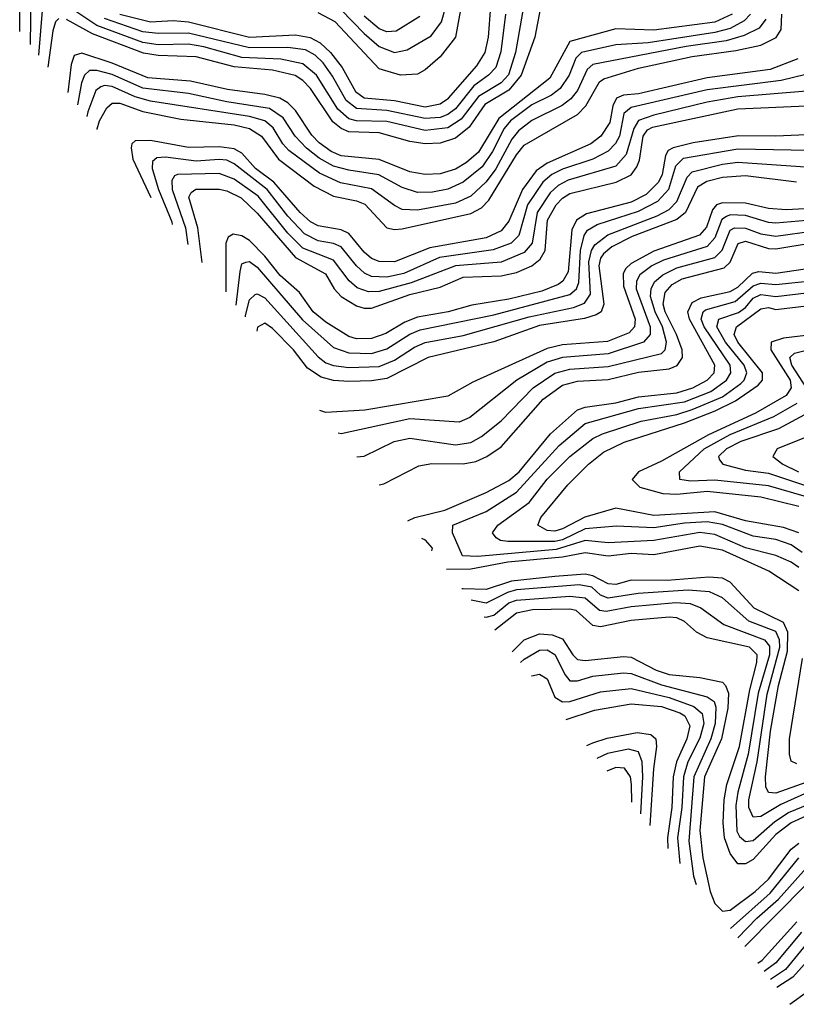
# Model space of a CAD drawing. Header units: inches. Extents: x 884549 to 1028252, y 526810 to 653624.
# Tile 309 of 656: x 886187 to 888223, y 625254 to 627836. Entities that reach past the tile are written whole.
import ezdxf

# ---------------------------------------------------------------- set-up
doc = ezdxf.new("R2010")
doc.units = ezdxf.units.IN
doc.header["$MEASUREMENT"] = 0
doc.layers.add('A8682', color=7, linetype='Continuous')

msp = doc.modelspace()

# ---------------------------------------------------------------- linework, layer by layer
at = {"layer": 'A8682', "color": 5}
for points, elevation in [([(887373.5, 628030), (887329.8, 627790.2), (887290, 627738.3), (887250, 627703.8), (887230, 627693.1), (887185.3, 627690), (887130, 627707.2), (887014.5, 627830), (886970, 627853.4)], 4220), ([(886187.4, 627804.8), (886188.8, 627951.2)], 4180), ([(886216.8, 627903.2), (886214.4, 627770.6)], 4160), ([(887515, 627910), (887487.2, 627750), (887468.7, 627691.3), (887449.6, 627670.4), (887390, 627634.5), (887345.1, 627574.9), (887310, 627552.1), (887250, 627545), (887150, 627568.6), (887070, 627570.8), (887050, 627575.6), (887021.1, 627601.1), (886965.3, 627690), (886930, 627720.2), (886871.9, 627731.9), (886770, 627736.8), (886670, 627764.4), (886630, 627771.1), (886550, 627770), (886510, 627775.9), (886390, 627820.5), (886290, 627887.1)], 4140), ([(886247.2, 627870), (886236.7, 627742.3)], 4140), ([(887552.5, 627867.5), (887538.1, 627790), (887501.8, 627690), (887470, 627650.7), (887406.8, 627613.2), (887366, 627554), (887330, 627524.7), (887290, 627512), (887250, 627510), (887210, 627516.4), (887130, 627538.6), (887050, 627541.7), (887030, 627550), (887007.9, 627567.9), (886950, 627654.9), (886930, 627676), (886909.3, 627689.3), (886850, 627703.6), (886750, 627712.1), (886650, 627738), (886550, 627741.4), (886511.9, 627748.1), (886378.1, 627798.1), (886310, 627836.5)], 4120), ([(888055.5, 627850), (888010, 627829.3), (887850, 627807.8), (887750, 627811.8), (887630, 627778.7), (887577.3, 627682.7), (887443.5, 627576.5), (887390, 627488.1), (887359.1, 627460.9), (887330, 627443.4), (887290, 627431.3), (887250, 627429.8), (887210, 627437), (887130, 627468.7), (887030, 627478.9), (887003.5, 627490), (886972.5, 627512.5), (886953.1, 627533.1), (886910, 627597.6), (886890, 627617.6), (886869.7, 627629.7), (886830, 627639.9), (886732.4, 627652.4), (886634.8, 627674.8), (886523.4, 627683.4), (886430, 627722), (886350, 627747.9), (886330, 627741.7), (886322, 627718), (886313.8, 627644.7)], 4080), ([(888103.1, 627850), (888087, 627833), (888050, 627812.7), (888010, 627801.6), (887835.2, 627775.2), (887750.3, 627769.7), (887660.5, 627750), (887645.6, 627734.4), (887627.8, 627690), (887604.6, 627655.4), (887581.9, 627638.1), (887530, 627612.1), (887473.7, 627570), (887457.3, 627550), (887427.3, 627490), (887399.7, 627450), (887350.4, 627409.6), (887310, 627391.4), (887270, 627383.2), (887230, 627382.1), (887190, 627395.3), (887128.9, 627428.9), (887050, 627440.7), (887010, 627451.6), (886972.8, 627472.8), (886939.1, 627499.1), (886909.9, 627529.9), (886878.5, 627578.5), (886842.4, 627602.4), (886730, 627620.3), (886630, 627642), (886510, 627656), (886430, 627692.3), (886390, 627702.4), (886370, 627702.1), (886357.6, 627690), (886349.8, 627670.2), (886339.3, 627612.4)], 4060), ([(886390.6, 627547.4), (886390.5, 627549.5), (886396.8, 627570), (886415.6, 627604.4), (886430, 627616.4), (886450, 627617), (886510, 627594.5), (886610, 627574.9), (886750, 627559.7), (886790.1, 627550), (886821.6, 627530), (886865.7, 627470), (886959.4, 627399.4), (887010, 627372.5), (887070, 627360.9), (887092.2, 627352.2), (887150, 627289.8), (887170, 627285.6), (887190, 627287.6), (887370, 627327.1), (887397.6, 627342.4), (887417.5, 627362.5), (887490, 627481.7), (887510, 627506.3), (887650, 627587.3), (887671.4, 627610), (887707.1, 627672.9), (887719.1, 627680.9), (887810, 627708.3), (887950, 627739.2), (888065, 627755), (888130, 627768.7), (888170.8, 627789.2), (888183.4, 627810), (888185.3, 627850)], 4020), ([(887460.7, 627850), (887448.9, 627751.1), (887435.4, 627710), (887416.8, 627690), (887378.2, 627661.8), (887330, 627601.7), (887310, 627586.7), (887290, 627579.5), (887250, 627576.6), (887150, 627597.7), (887070, 627602.8), (887043.5, 627623.5), (887007.8, 627687.8), (886982.6, 627722.6), (886962.2, 627742.2), (886936.3, 627756.3), (886890, 627763), (886790, 627761.7), (886630, 627800.5), (886550, 627799.1), (886510, 627804), (886410, 627838.7)], 4160), ([(886450, 627850.2), (886530, 627829.6), (886590, 627833.3), (886630, 627829.6), (886790, 627790), (886910, 627795.5), (886949, 627789), (886975.3, 627775.3), (887002.4, 627750), (887032.8, 627710), (887067.5, 627647.5), (887090, 627631.1), (887170, 627623.9), (887250, 627607.3), (887290, 627614.8), (887311.1, 627630), (887385.8, 627714.2), (887407.3, 627750), (887416.6, 627790), (887422.4, 627870)], 4180), ([(887030, 627861.8), (887090, 627799.2), (887130, 627765.7), (887170, 627749.8), (887203.3, 627756.7), (887266.5, 627793.5), (887293.3, 627830), (887304.2, 627870)], 4240), ([(886290, 627839), (886280.8, 627830), (886273.9, 627806.1), (886261.2, 627711.4)], 4120), ([(888143.2, 627836.8), (888126.2, 627813.8), (888086.2, 627793.8), (888039.7, 627780.3), (887934.3, 627765.7), (887690, 627718.4), (887675.3, 627704.7), (887650, 627650.1), (887632.3, 627627.7), (887609.3, 627610.7), (887530, 627570.9), (887495.4, 627544.6), (887477.6, 627522.4), (887435.3, 627444.7), (887410, 627410.1), (887370, 627372.9), (887330, 627354.5), (887230, 627335.8), (887190, 627338.3), (887170, 627348), (887110, 627391.8), (887028, 627408), (886973.6, 627433.6), (886892.5, 627492.5), (886876.9, 627510), (886852.2, 627552.2), (886829.9, 627570.1), (886790, 627581.4), (886530, 627621.9), (886490, 627633.4), (886430, 627660.2), (886410, 627663.4), (886400.2, 627659.8), (886387.3, 627650), (886366.3, 627593.7), (886363.8, 627581.4)], 4040), ([(887236.3, 627843.7), (887174.3, 627805.7), (887150, 627804), (887130, 627811.6), (887090, 627845.1)], 4260), ([(888227.2, 627732.8), (888155.1, 627704.9), (887990, 627682.8), (887810, 627641.4), (887770, 627637.6), (887751.7, 627630), (887742.2, 627610), (887734.1, 627565.9), (887711.1, 627530), (887684.3, 627510), (887570, 627459.4), (887541, 627439), (887505.4, 627390), (887470, 627307.1), (887450, 627281.7), (887410, 627263.7), (887262.2, 627237.8), (887170, 627200.6), (887130, 627201.5), (887110, 627209.3), (887090, 627226.2), (887050, 627275), (887030, 627284.5), (886970, 627295), (886950, 627305.4), (886923, 627330), (886853.7, 627410), (886805.6, 627445.6), (886770, 627485.3), (886750, 627497.2), (886710, 627502.5), (886630, 627500.4), (886530, 627518.6), (886490, 627518.2), (886481.3, 627510), (886480, 627500), (886484.1, 627470), (886531, 627369.7)], 3980), ([(888248.2, 627691.8), (888183.9, 627676.1), (887990, 627651.3), (887790, 627605.5), (887771.3, 627590), (887759.4, 627530), (887749.2, 627510.8), (887730, 627490.6), (887689.7, 627470.3), (887610, 627443.8), (887582.6, 627430), (887558.8, 627410), (887518.8, 627350), (887495.7, 627270), (887475.9, 627250), (887428.2, 627231.8), (887287.8, 627212.2), (887194, 627170), (887150, 627160.5), (887110, 627162.5), (887091.2, 627171.2), (887070, 627190.1), (887030, 627239.7), (887010, 627248.8), (886970, 627255.8), (886933.9, 627273.9), (886890, 627320.3), (886836.3, 627390), (886750, 627457.8), (886730, 627467), (886710, 627469), (886650, 627465), (886570, 627475), (886546.5, 627473.5), (886535.9, 627464.1), (886534.5, 627445.5), (886551, 627390), (886585.8, 627305.8), (886587.1, 627298.6)], 3960), ([(888250, 627648.1), (888070, 627633.5), (887990, 627619.2), (887850, 627585.5), (887810, 627570.9), (887797, 627550), (887777.5, 627482.5), (887750, 627451.4), (887625.4, 627414.6), (887599.1, 627400.9), (887578.3, 627381.7), (887543.7, 627330), (887531, 627250), (887510, 627225.5), (887450, 627199.8), (887329.7, 627190.3), (887214, 627146), (887130, 627122.5), (887101.7, 627121.7), (887072.5, 627132.5), (887050.9, 627150.9), (887010, 627205.3), (886930, 627236.3), (886890, 627275.8), (886812.9, 627372.9), (886750, 627417.4), (886710, 627432), (886601.1, 627430), (886593.5, 627426.5), (886586.4, 627413.6), (886586.8, 627390), (886622.4, 627290), (886628.4, 627246.4)], 3940), ([(886666, 627198.9), (886654.2, 627290), (886631.2, 627370), (886637.2, 627382.8), (886648.8, 627391.2), (886710, 627391.3), (886730, 627387.2), (886768.4, 627368.4), (886810, 627328.2), (886910, 627212.1), (886989.2, 627169.2), (887012.2, 627130), (887029.7, 627109.7), (887070, 627085.3), (887090, 627078.8), (887110, 627078.8), (887210, 627114.9), (887290, 627134), (887350, 627160.4), (887450, 627163.6), (887490, 627173), (887530, 627190.5), (887552.1, 627207.9), (887565.1, 627230), (887571, 627310), (887593.7, 627350), (887610, 627367.3), (887630, 627379.9), (887751.1, 627410), (887790, 627429.1), (887805.6, 627450), (887812.3, 627467.7), (887821.9, 627530), (887833.5, 627546.5), (887846.4, 627553.6), (888070, 627602.2), (888250.3, 627609.7)], 3920), ([(888330, 627536.9), (888170, 627530), (888071.5, 627531.5), (887953.1, 627513.1), (887900.6, 627499.4), (887887.6, 627492.4), (887880.8, 627479.2), (887871.8, 627430), (887862.4, 627410), (887830, 627376.9), (887790, 627357), (887673.5, 627326.5), (887646.8, 627310), (887635.1, 627284.9), (887625.1, 627174.9), (887611.2, 627150), (887598.7, 627141.3), (887555.9, 627124.1), (887470, 627102.6), (887372.7, 627087.3), (887310.8, 627069.2), (887230, 627055.9), (887197.1, 627042.9), (887147.4, 627012.6), (887110, 626999.3), (887070, 626998.9), (887050, 627004.5), (886990, 627042.4), (886956.6, 627070), (886920.7, 627120.7), (886870, 627164.7), (886830, 627215.3), (886790, 627256.3), (886770, 627269), (886746.9, 627273.1), (886734.2, 627265.8), (886727.4, 627250), (886727.4, 627121.7)], 3880), ([(886754.7, 627087.4), (886765, 627175), (886770, 627195.3), (886780.4, 627199.6), (886790, 627201.3), (886810, 627186.6), (886928.8, 627048.8), (887010, 626976.5), (887050, 626962.2), (887110, 626960.6), (887150, 626972.3), (887210, 627010.8), (887237.4, 627022.6), (887430, 627062.1), (887630, 627114.9), (887647.1, 627130), (887653.5, 627146.5), (887658, 627230), (887667.5, 627270), (887676.1, 627283.9), (887701, 627299), (887810, 627333.2), (887860.3, 627359.7), (887889, 627391), (887907.6, 627452.4), (887927.5, 627472.5), (888070, 627496.6), (888350, 627491.7)], 3860), ([(886779.2, 627056.6), (886779.7, 627060.3), (886790, 627100.9), (886804.8, 627115.2), (886810, 627117.2), (886830, 627106.4), (886970, 626952), (886990, 626935.9), (887010, 626928.6), (887050, 626923.3), (887130, 626926.7), (887170, 626942.6), (887222.8, 626977.2), (887250, 626989.2), (887350, 627007.5), (887523.3, 627056.8), (887639.4, 627080.6), (887668, 627092), (887683.8, 627116.2), (887679.6, 627200.4), (887686.4, 627230), (887694.9, 627245.1), (887728.8, 627271.2), (887858.7, 627321.3), (887890, 627338.3), (887910, 627358.6), (887936.9, 627423.1), (887950, 627436.6), (888030, 627457.1), (888070, 627462.1), (888310, 627445.3)], 3840), ([(888223.8, 627410), (888090, 627426), (888030, 627422.2), (887988.6, 627411.4), (887963.9, 627396.1), (887932.5, 627330), (887910, 627311.4), (887793.2, 627266.8), (887739.7, 627240.3), (887718, 627222), (887710, 627210), (887705.8, 627190), (887719.1, 627090), (887711.4, 627070), (887698.5, 627061.5), (887668.3, 627051.7), (887550, 627033.4), (887430, 626990.8), (887258, 626950), (887150, 626894.7), (887110, 626888.3), (887050, 626887.1), (887010, 626889.8), (886978.1, 626898.1), (886942.1, 626922.1), (886905.1, 626970), (886850, 627026.3), (886830, 627039.7), (886810.6, 627029.4), (886809.1, 627019)], 3820), ([(888310, 627343.1), (888196.8, 627336.8), (888150, 627340.2), (888090, 627354.9), (888030, 627355.3), (888014.2, 627350), (888003.3, 627336.7), (887988.2, 627291.8), (887969.3, 627270.7), (887850, 627229), (887790, 627196.5), (887776.4, 627183.6), (887769.1, 627170), (887770, 627136.5), (887800.8, 627050), (887799, 627030), (887785.2, 627014.8), (887728, 626992), (887610, 626982.8), (887570, 626973.1), (887375.2, 626884.8), (887310, 626848.2), (887091.9, 626811.9), (886990, 626805.3), (886974.5, 626811.2)], 3780), ([(888290, 627313), (888170, 627301.9), (888150, 627303.8), (888090, 627322.1), (888050, 627323.6), (888040.2, 627319.8), (888028.3, 627311.7), (888010, 627263.7), (887990, 627241.2), (887874.9, 627205.1), (887844.2, 627190), (887813.1, 627166.9), (887804.1, 627150), (887803.7, 627130), (887840.6, 627030), (887840.1, 627010), (887822.8, 626990), (887730, 626959.6), (887610, 626949.7), (887570, 626937.4), (887490.7, 626890), (887367.2, 626792.8), (887339.3, 626780.7), (887210, 626788.7), (887029.9, 626750.1), (887022, 626751.5)], 3760), ([(887071.3, 626689.5), (887090, 626690.9), (887168.9, 626730), (887210, 626738.3), (887330, 626721.3), (887370, 626726.9), (887397.6, 626742.4), (887450, 626784), (887533.5, 626870), (887590, 626908.6), (887630, 626918.9), (887730, 626926.6), (887870, 626960.5), (887879.8, 626970), (887883.3, 626990), (887872.6, 627030), (887852.9, 627070), (887840.9, 627110), (887842.4, 627130), (887851.6, 627148.4), (887873.3, 627166.7), (887910, 627184.6), (888010, 627212.2), (888028.9, 627231.1), (888050, 627284.1), (888061.6, 627290), (888090, 627289), (888130, 627274), (888170, 627267.7), (888270, 627282.3)], 3740), ([(887129.9, 626615.9), (887141.7, 626618.3), (887234, 626666), (887268.1, 626671.9), (887350, 626670.8), (887382.9, 626677.1), (887412.3, 626690), (887450, 626715.5), (887559.4, 626840.6), (887610, 626877.6), (887650, 626887.4), (887730, 626892.4), (887810, 626911.4), (887890, 626920.1), (887911.2, 626928.8), (887924.6, 626950), (887923.8, 626970), (887909.5, 627010), (887879.6, 627070), (887873.9, 627090), (887879.7, 627120.3), (887898.3, 627141.7), (887924.3, 627155.7), (888034.6, 627185.4), (888050, 627199.9), (888070.9, 627249.1), (888090, 627254.7), (888150, 627235.3), (888170, 627234.4), (888270, 627251.7)], 3720), ([(887205.1, 626521.4), (887223.1, 626530), (887302.1, 626550), (887410, 626596.1), (887470, 626627.3), (887496.5, 626650), (887578.5, 626750), (887650, 626812.6), (887670, 626819.5), (887750, 626830.7), (887810, 626847.1), (887910, 626857.1), (887952.1, 626870), (887990, 626890.3), (888007.8, 626910), (888010, 626930), (887943.1, 627050), (887939.1, 627070), (887950, 627094.4), (887973.8, 627106.2), (888050, 627122.9), (888070, 627134.3), (888108.9, 627171.1), (888124.8, 627175.2), (888170, 627171.3), (888270, 627185.6)], 3680), ([(888230, 626399.6), (888210, 626413.2), (888170, 626430.6), (888090, 626451.2), (888010, 626486.2), (887970, 626490.6), (887850, 626469.8), (887730, 626464), (887670, 626470), (887593.6, 626446.4), (887388.3, 626428.3), (887348.6, 626430), (887322.4, 626490), (887322.6, 626510), (887410, 626545.7), (887490, 626597), (887601.3, 626718.7), (887670, 626776.9), (887810, 626815.8), (887930, 626833.6), (887998.9, 626861.1), (888040.4, 626890), (888051.8, 626910), (888049.6, 626930), (887981.4, 627030), (887974.2, 627050), (887979, 627070), (887985.2, 627074.8), (888063.1, 627096.9), (888110, 627138), (888130, 627144.8), (888170, 627141.1), (888270, 627151.7)], 3660), ([(888238.7, 626438.6), (888210, 626458.4), (888170, 626473), (888110, 626481), (888030, 626512.1), (887990, 626519.4), (887930, 626515.6), (887850, 626503.3), (887752.1, 626507.9), (887670, 626501), (887610, 626471.4), (887590, 626467.2), (887467, 626467), (887447.8, 626470), (887436.8, 626476.8), (887427, 626490), (887441.1, 626510), (887523.4, 626570), (887570, 626630.6), (887630, 626690.1), (887690, 626737.7), (887714.9, 626750), (887816.7, 626783.3), (887910, 626800), (887950, 626813.2), (888030, 626847), (888077.9, 626882.1), (888086.2, 626890), (888093.3, 626910), (888086.5, 626930), (888037.5, 626990), (888015.4, 627030), (888020.6, 627050), (888072.1, 627067.9), (888090, 627080.8), (888110, 627105.6), (888130, 627115.3), (888170, 627109.7), (888250, 627119.2)], 3640), ([(888230, 626489.7), (888190, 626504.4), (888090, 626521.4), (888010, 626545.4), (887850, 626535.8), (887750, 626554.7), (887668.7, 626531.3), (887610, 626500.5), (887590, 626494.5), (887570, 626496), (887546.1, 626510), (887553.6, 626530), (887624, 626616), (887678.4, 626670), (887718, 626702), (887771.9, 626728.1), (887930, 626778.2), (888010.4, 626809.6), (888063.6, 626836.4), (888123.1, 626876.9), (888135.1, 626890), (888134.4, 626910), (888069.6, 626990), (888060.1, 627010), (888066.9, 627030), (888130, 627077.9), (888150, 627080.9), (888170, 627075.9), (888250, 627085.3)], 3620), ([(888270, 627010), (888190, 627000.4), (888157.1, 626990), (888156.2, 626970), (888206.8, 626890), (888210, 626870), (888196.4, 626850), (888116.5, 626803.5), (887992.7, 626747.3), (887870, 626678.4), (887810, 626650.4), (887793.4, 626630), (887812.9, 626610), (887873.5, 626593.5), (887910, 626591.3), (887990, 626599.4), (888130, 626584.1), (888230, 626559.9)], 3580), ([(888249.8, 626870), (888211.2, 626930), (888206.4, 626950), (888218.5, 626961.5), (888250, 626968.9)], 3560), ([(888250, 626584.2), (888150, 626613.4), (888010, 626628), (887946, 626626), (887918.4, 626630), (887916.7, 626650), (887981.7, 626710), (888050, 626747.9), (888164.7, 626795.3), (888225.2, 626830)], 3560), ([(888301.5, 626830), (888176.9, 626763.1), (888077.5, 626730), (888040.7, 626710), (888019.3, 626690), (888021.7, 626681.7), (888031, 626670), (888090, 626654.7), (888150, 626646.2), (888250, 626613.3)], 3540), ([(888310, 626765.1), (888172.8, 626710), (888162.1, 626690), (888188.4, 626670), (888229.5, 626650)], 3520), ([(887267.7, 626442.7), (887269.7, 626450), (887251, 626471), (887242, 626475)], 3680), ([(888230, 626337.8), (888151.4, 626390), (888030, 626444.6), (887970, 626455.5), (887850, 626432.6), (887790, 626436), (887730, 626429.3), (887670, 626438.1), (887610, 626425.9), (887466.7, 626413.3), (887370, 626395), (887306.6, 626393.8)], 3680), ([(888290, 625850.6), (888170, 625807.8), (888150, 625809.6), (888143.7, 625823.7), (888142.7, 625850), (888155.8, 625970), (888177, 626090), (888199.9, 626180.1), (888201.3, 626230), (888190, 626255.3), (888112.8, 626292.8), (888050, 626360.9), (888030, 626370.9), (887994.3, 626374.3), (887884.8, 626364.8), (887790, 626365.8), (887750, 626354.8), (887730, 626356.3), (887690, 626377.8), (887670, 626381.6), (887590, 626375.9), (887476.3, 626363.7), (887410, 626341.4), (887350, 626343.6), (887346.9, 626343.2)], 3720), ([(888270, 625816.8), (888182.4, 625777.6), (888130, 625746.1), (888110, 625744.7), (888098.8, 625770), (888099.1, 625790), (888120.5, 625890), (888147.3, 626067.3), (888179.9, 626190), (888179.6, 626210), (888170, 626231.1), (888098.5, 626258.5), (888030, 626319.8), (887995.8, 626335.8), (887939.4, 626339.4), (887808.6, 626331.4), (887730, 626318.6), (887710, 626326.3), (887687.4, 626347.4), (887653.9, 626353.9), (887490, 626340.5), (887466, 626334), (887410, 626305.3), (887370.7, 626313.2)], 3740), ([(887404.9, 626270.3), (887410, 626268.7), (887430, 626274.5), (887470, 626306.3), (887490, 626313.8), (887630, 626324), (887670, 626319.6), (887707.6, 626287.6), (887725, 626285), (887790, 626296.6), (887907.3, 626307.3), (887944.9, 626304.9), (887973.3, 626293.3), (888033.5, 626250), (888139.8, 626210), (888152.9, 626192.9), (888152.9, 626170), (888123.1, 626070), (888097.1, 625910), (888069.6, 625810.4), (888064.6, 625775.4), (888067.7, 625707.7), (888074, 625694), (888090, 625680.4), (888110, 625683.8), (888166.8, 625733.2), (888203.2, 625756.8), (888290, 625792.7)], 3760), ([(888250, 625748.1), (888210, 625729.5), (888170, 625699.1), (888110, 625633.3), (888090, 625622.1), (888070, 625622.6), (888050, 625649), (888035.2, 625690), (888031.7, 625730), (888034.4, 625790), (888040.8, 625830), (888074.8, 625930), (888101.2, 626078.8), (888119.6, 626150), (888120.3, 626170), (888100.7, 626190), (887990, 626214.6), (887961.6, 626230), (887930, 626257.7), (887910, 626267), (887890, 626268.9), (887790, 626260.2), (887710, 626243.3), (887690, 626246.9), (887646.4, 626286.4), (887629.8, 626289.8), (887532, 626288), (887490, 626279.9), (887432.7, 626235.3)], 3780), ([(887478.3, 626178.1), (887509.8, 626210), (887550, 626225.7), (887583.1, 626223.1), (887610, 626211.9), (887637.3, 626170), (887650, 626158.4), (887670, 626155.3), (887770, 626166.1), (887790, 626163.9), (887855.7, 626130), (887890, 626118.3), (887970, 626110.7), (888030, 626098.5), (888038.1, 626090), (888045.3, 626070), (888043.5, 626030), (888027, 625950), (887982.7, 625850), (887970.4, 625710), (887978.4, 625638.4), (887997.6, 625550), (888010, 625518.1), (888030, 625497.8), (888050, 625500.6), (888115.5, 625550), (888150, 625582.3), (888210, 625660.8), (888230, 625676.5)], 3820), ([(887500.6, 626150), (887510, 626159.3), (887550, 626182.8), (887570, 626183), (887590, 626171.5), (887617.4, 626117.4), (887630, 626102.5), (887650, 626102.1), (887690, 626114.6), (887770, 626123.1), (887790, 626121.3), (887870, 626091.6), (887990, 626060.3), (888007.6, 626047.6), (888012.7, 626032.7), (888010.4, 625990.4), (887999.5, 625950), (887954.4, 625850), (887941.6, 625681.6), (887953.9, 625590), (887960.8, 625567.9)], 3840), ([(888224.8, 625884.8), (888210, 625891.8), (888205.7, 625910), (888205.8, 625950), (888239.3, 626160.7)], 3680), ([(887529, 626114.3), (887530, 626114.9), (887550, 626119.4), (887570, 626107.3), (887590, 626059.4), (887610, 626047.2), (887630, 626047.5), (887710, 626073.4), (887790, 626082.4), (887890, 626058), (887955, 626035), (887976.4, 626016.4), (887980.5, 625990), (887970, 625951.8), (887939.2, 625890), (887927.3, 625850), (887923.5, 625770), (887911.8, 625690), (887917.6, 625623.2)], 3860), ([(887619.6, 626000.5), (887694.5, 626025.5), (887790, 626041.9), (887870, 626035), (887917.8, 626017.8), (887931.3, 626010), (887944.1, 625984.1), (887936.1, 625950), (887908.9, 625890), (887900.2, 625850), (887896.6, 625770), (887885.7, 625690), (887886.9, 625662.4)], 3880), ([(887673.9, 625932.2), (887690, 625939.8), (887727.9, 625952.1), (887806.3, 625966.3), (887841.6, 625961.6), (887855, 625950), (887856.9, 625930), (887849.1, 625870.9), (887839.5, 625723)], 3920), ([(887815.7, 625753.4), (887820.6, 625850), (887819.1, 625890), (887810, 625915.6), (887783.2, 625923.2), (887728.4, 625911.6), (887700.8, 625898.5)], 3940), ([(887791.8, 625783.9), (887791.2, 625830), (887788.4, 625850), (887773.1, 625873.1), (887750, 625875.1), (887727, 625865.5)], 3960), ([(888050.9, 625452.9), (888154.4, 625545.6), (888230, 625637.6)], 3840), ([(888070.3, 625428), (888120, 625480), (888176.3, 625530), (888249.3, 625610.7)], 3860), ([(888088, 625405.4), (888250, 625569)], 3880), ([(888122.3, 625361.5), (888134, 625370), (888225, 625470)], 3920), ([(888237.3, 625442.7), (888170, 625363), (888139.5, 625339.5)], 3940), ([(888258.2, 625421.8), (888194.8, 625345.2), (888155.6, 625319)], 3960), ([(888290.3, 625409.7), (888214.6, 625325.4), (888172.2, 625297.8)], 3980), ([(888206.5, 625253.9), (888252.6, 625287.4)], 4020)]:
    msp.add_lwpolyline(points, dxfattribs=dict(at, elevation=elevation))

doc.saveas('drawing.dxf')
